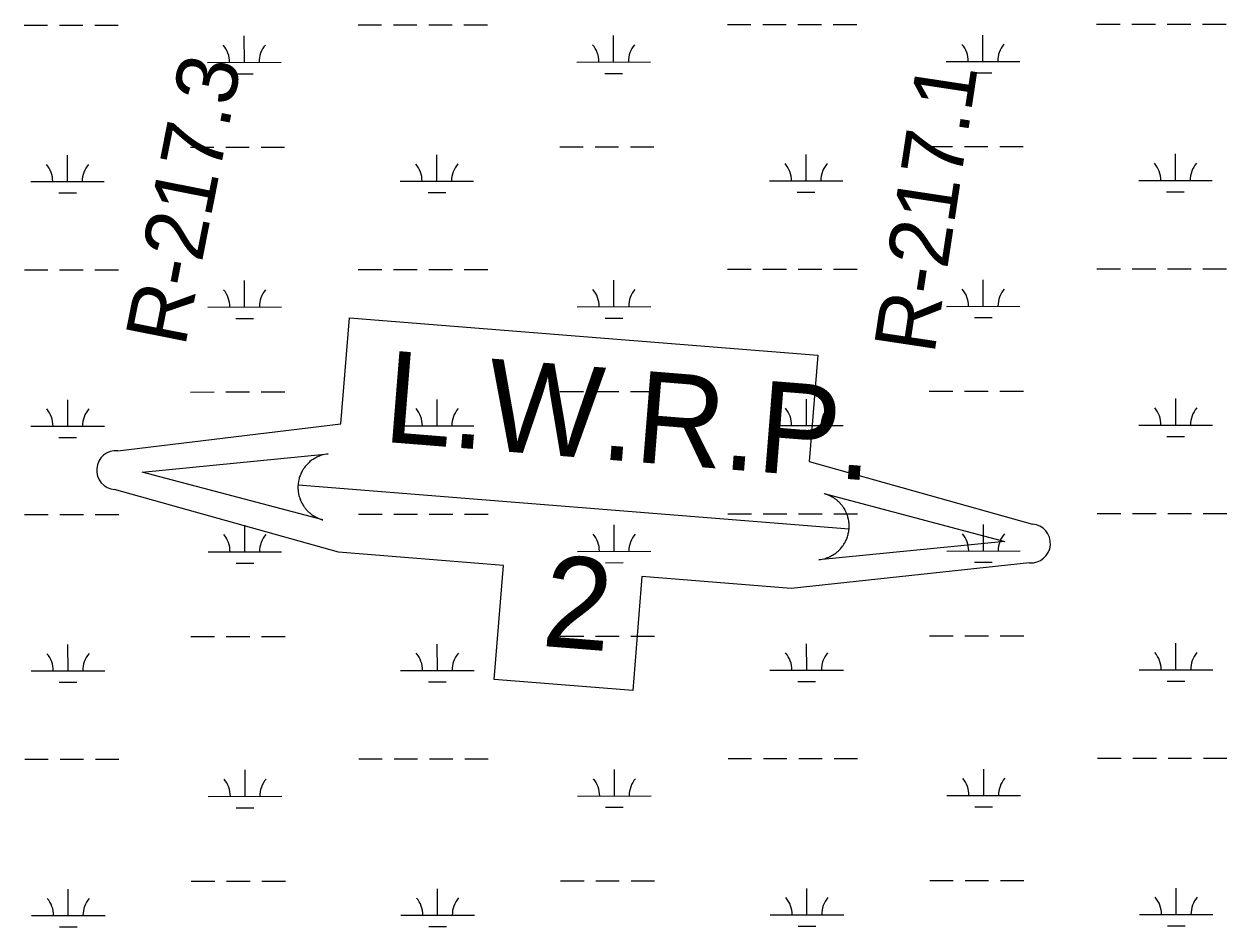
# Model space of a CAD drawing. Extents: x 3297753 to 3335611, y 652252 to 677623.
# Drawn here: x 3330015 to 3331650, y 667341 to 668569 of the extents above; entities that cross this region are included whole.
import ezdxf

# ---------------------------------------------------------------- set-up
doc = ezdxf.new("R2010")
doc.units = 0
for name, color, linetype in [('V-RIVR-RANG-IDEN', 7, 'Continuous'), ('V-TOPO-WATR-IDEN', 7, 'Continuous'), ('V-WETL-SWMP', 7, 'Continuous')]:
    doc.layers.add(name, color=color, linetype=linetype)

msp = doc.modelspace()

# ---------------------------------------------------------------- linework, layer by layer
at = {"layer": 'V-TOPO-WATR-IDEN'}
msp.add_line((3330387.2, 667942.7), (3331136, 667882.7), dxfattribs=at)
for points in [[(3330142.2, 667989), (3330445.4, 668025.6), (3330457, 668169.8), (3331093.5, 668118.8), (3331081.9, 667974.5), (3331385.3, 667889.3)], [(3331381.1, 667836.5), (3331057.4, 667801.5), (3330854.6, 667817.8), (3330842.2, 667662.9), (3330653.7, 667678.1), (3330666.2, 667832.9), (3330442, 667850.9), (3330137.9, 667936.1)]]:
    msp.add_lwpolyline(points, dxfattribs=at)
for points in [[(3330421, 667894.9), (3330175.5, 667959.7), (3330428.2, 667984.6), (3330423.7, 667983.9), (3330419.4, 667982.8), (3330417.7, 667982.3), (3330416.3, 667981.7), (3330414.5, 667981), (3330412.8, 667980.2), (3330411.4, 667979.5), (3330409.5, 667978.5), (3330407.6, 667977.2), (3330406.5, 667976.5), (3330405.1, 667975.5), (3330403.4, 667974.1), (3330402.1, 667973), (3330400.8, 667971.7), (3330399.9, 667970.9), (3330399, 667969.9), (3330397.9, 667968.6), (3330396.9, 667967.5), (3330396, 667966.3), (3330395.3, 667965.3), (3330394.3, 667963.8), (3330393.4, 667962.3), (3330392.7, 667961), (3330391.9, 667959.6), (3330391.3, 667958.3), (3330390.8, 667957.1), (3330390.4, 667956.2), (3330389.9, 667954.8), (3330389.3, 667953.4), (3330388.9, 667952), (3330388.5, 667950.5), (3330388.2, 667949.2), (3330387.9, 667947.7), (3330387.7, 667946.5), (3330387.4, 667944.7), (3330387.2, 667942.7), (3330387.2, 667942.1), (3330387.1, 667941.2), (3330387.1, 667940.1), (3330387.1, 667939), (3330387.1, 667938), (3330387.1, 667937), (3330387.2, 667935.8), (3330387.3, 667935), (3330387.4, 667933.8), (3330387.5, 667932.6), (3330387.6, 667931.9), (3330388, 667929.9), (3330388.2, 667928.8), (3330388.4, 667928.1), (3330388.7, 667926.9), (3330389, 667925.9), (3330389.4, 667924.8), (3330389.8, 667923.5), (3330390.3, 667922.3), (3330390.6, 667921.4), (3330391, 667920.6), (3330391.4, 667919.6), (3330391.9, 667918.7), (3330392.4, 667917.6), (3330393, 667916.5), (3330393.6, 667915.5), (3330394.4, 667914.2), (3330395.1, 667913.3), (3330395.8, 667912.3), (3330396.5, 667911.3), (3330397.1, 667910.5), (3330397.8, 667909.7), (3330398.8, 667908.5), (3330398.8, 667908.5), (3330399.5, 667907.8), (3330399.9, 667907.3), (3330400.7, 667906.5), (3330401.6, 667905.7), (3330402.3, 667905), (3330403, 667904.4), (3330403.9, 667903.6), (3330404.8, 667902.9), (3330405.5, 667902.4), (3330406.3, 667901.8), (3330407.5, 667901), (3330408.3, 667900.5), (3330408.8, 667900.1), (3330409.4, 667899.8), (3330410, 667899.4), (3330410.9, 667898.9), (3330411.7, 667898.5), (3330412.6, 667898), (3330413.5, 667897.6), (3330414.6, 667897.1), (3330415.3, 667896.8), (3330416.4, 667896.4), (3330417.7, 667895.9), (3330418.7, 667895.6), (3330419.4, 667895.3), (3330420.1, 667895.1), (3330420.6, 667895)], [(3331102.2, 667930.6), (3331347.7, 667865.7), (3331095, 667840.8), (3331099.5, 667841.5), (3331103.8, 667842.6), (3331105.5, 667843.2), (3331107, 667843.7), (3331108.7, 667844.4), (3331110.4, 667845.2), (3331111.8, 667845.9), (3331113.7, 667847), (3331115.7, 667848.2), (3331116.7, 667849), (3331118.1, 667849.9), (3331119.8, 667851.3), (3331121.1, 667852.5), (3331122.5, 667853.7), (3331123.3, 667854.6), (3331124.2, 667855.6), (3331125.3, 667856.8), (3331126.3, 667858), (3331127.2, 667859.2), (3331127.9, 667860.2), (3331128.9, 667861.7), (3331129.9, 667863.2), (3331130.5, 667864.4), (3331131.3, 667865.9), (3331131.9, 667867.2), (3331132.4, 667868.3), (3331132.8, 667869.2), (3331133.4, 667870.6), (3331133.9, 667872.1), (3331134.3, 667873.5), (3331134.7, 667874.9), (3331135, 667876.3), (3331135.3, 667877.8), (3331135.6, 667879), (3331135.8, 667880.7), (3331136, 667882.7), (3331136.1, 667883.3), (3331136.1, 667884.3), (3331136.1, 667885.4), (3331136.2, 667886.4), (3331136.1, 667887.5), (3331136.1, 667888.5), (3331136, 667889.7), (3331136, 667890.5), (3331135.8, 667891.7), (3331135.7, 667892.8), (3331135.6, 667893.6), (3331135.2, 667895.6), (3331135, 667896.6), (3331134.8, 667897.4), (3331134.5, 667898.5), (3331134.2, 667899.6), (3331133.9, 667900.7), (3331133.4, 667902), (3331133, 667903.1), (3331132.6, 667904), (3331132.3, 667904.8), (3331131.8, 667905.9), (3331131.3, 667906.8), (3331130.8, 667907.8), (3331130.2, 667908.9), (3331129.6, 667910), (3331128.8, 667911.3), (3331128.2, 667912.2), (3331127.5, 667913.2), (3331126.7, 667914.2), (3331126.1, 667914.9), (3331125.5, 667915.8), (3331124.4, 667916.9), (3331124.4, 667917), (3331123.8, 667917.7), (3331123.3, 667918.2), (3331122.6, 667918.9), (3331121.6, 667919.8), (3331120.9, 667920.5), (3331120.2, 667921.1), (3331119.3, 667921.9), (3331118.4, 667922.6), (3331117.7, 667923), (3331116.9, 667923.7), (3331115.7, 667924.5), (3331115, 667925), (3331114.4, 667925.3), (3331113.8, 667925.7), (3331113.2, 667926), (3331112.3, 667926.5), (3331111.5, 667927), (3331110.6, 667927.4), (3331109.7, 667927.8), (3331108.6, 667928.3), (3331107.9, 667928.6), (3331106.8, 667929.1), (3331105.5, 667929.6), (3331104.5, 667929.9), (3331103.8, 667930.1), (3331103.1, 667930.3), (3331102.6, 667930.5)]]:
    msp.add_lwpolyline(points, close=True, dxfattribs=at)
for centre, start, end in [((3330140, 667962.6), 85.4158, 265.4158), ((3331383.2, 667862.9), 265.4158, 85.4158)]:
    msp.add_arc(centre, 26.5, start, end, dxfattribs=at)
at = {"layer": 'V-WETL-SWMP'}
for p, q in [((3330014.8, 668567.5), (3330046.8, 668567.5)), ((3330062.8, 668567.5), (3330094.8, 668567.5)), ((3330110.8, 668567.6), (3330142.8, 668567.6)), ((3330468.7, 668567.9), (3330500.7, 668568)), ((3330516.7, 668568), (3330548.7, 668568)), ((3330564.7, 668568), (3330596.7, 668568.1)), ((3330612.7, 668568.1), (3330644.7, 668568.1)), ((3330970.6, 668568.4), (3331002.6, 668568.5)), ((3331018.6, 668568.5), (3331050.6, 668568.5)), ((3331066.6, 668568.5), (3331098.6, 668568.6)), ((3331114.6, 668568.6), (3331146.6, 668568.6)), ((3331472.5, 668568.9), (3331504.5, 668569)), ((3331520.5, 668569), (3331552.5, 668569)), ((3331568.5, 668569), (3331600.5, 668569.1)), ((3331616.5, 668569.1), (3331648.5, 668569.1)), ((3330314.2, 668517), (3330314.1, 668553)), ((3330816.1, 668517.5), (3330816.1, 668553.5)), ((3331318, 668518), (3331318, 668554)), ((3330264.2, 668517), (3330364.2, 668517.1)), ((3330766.1, 668517.5), (3330866.1, 668517.6)), ((3331268, 668518), (3331368, 668518.1)), ((3330302.2, 668501.6), (3330326.2, 668501.6)), ((3330804.1, 668502.1), (3330828.1, 668502.1)), ((3331306, 668502.6), (3331330, 668502.6)), ((3330240.9, 668401.5), (3330272.9, 668401.6)), ((3330288.9, 668401.6), (3330320.9, 668401.6)), ((3330336.9, 668401.6), (3330368.9, 668401.6)), ((3330742.8, 668402), (3330774.8, 668402.1)), ((3330790.8, 668402.1), (3330822.8, 668402.1)), ((3330838.8, 668402.1), (3330870.8, 668402.2)), ((3331244.7, 668402.5), (3331276.7, 668402.6)), ((3331292.7, 668402.6), (3331324.7, 668402.6)), ((3331340.7, 668402.6), (3331372.7, 668402.7)), ((3330073.9, 668354.9), (3330073.8, 668390.9)), ((3330575.8, 668355.4), (3330575.7, 668391.4)), ((3331077.7, 668355.9), (3331077.7, 668391.9)), ((3331579.6, 668356.5), (3331579.6, 668392.5)), ((3330023.9, 668354.9), (3330123.9, 668355)), ((3330525.8, 668355.4), (3330625.8, 668355.5)), ((3331027.7, 668355.9), (3331127.7, 668356)), ((3331529.6, 668356.4), (3331629.6, 668356.5)), ((3330061.9, 668339.5), (3330085.9, 668339.5)), ((3330563.8, 668340), (3330587.8, 668340)), ((3331065.7, 668340.5), (3331089.7, 668340.5)), ((3331567.6, 668341), (3331591.6, 668341)), ((3330015.2, 668234.8), (3330047.2, 668234.8)), ((3330063.2, 668234.8), (3330095.2, 668234.9)), ((3330111.2, 668234.9), (3330143.2, 668234.9)), ((3330469.1, 668235.2), (3330501.1, 668235.3)), ((3330517.1, 668235.3), (3330549.1, 668235.3)), ((3330565.1, 668235.3), (3330597.1, 668235.4)), ((3330613.1, 668235.4), (3330645.1, 668235.4)), ((3330971, 668235.8), (3331003, 668235.8)), ((3331019, 668235.8), (3331051, 668235.8)), ((3331067, 668235.9), (3331099, 668235.9)), ((3331115, 668235.9), (3331147, 668235.9)), ((3331472.9, 668236.3), (3331504.9, 668236.3)), ((3331520.9, 668236.3), (3331552.9, 668236.4)), ((3331568.9, 668236.4), (3331600.9, 668236.4)), ((3331616.9, 668236.4), (3331648.9, 668236.5)), ((3330314.5, 668184.4), (3330314.5, 668220.4)), ((3330816.4, 668184.9), (3330816.4, 668220.9)), ((3331318.3, 668185.4), (3331318.3, 668221.4)), ((3330264.5, 668184.3), (3330364.5, 668184.4)), ((3330766.4, 668184.8), (3330866.4, 668184.9)), ((3331268.3, 668185.3), (3331368.3, 668185.4)), ((3330302.5, 668168.9), (3330326.5, 668168.9)), ((3330804.4, 668169.4), (3330828.4, 668169.4)), ((3331306.4, 668169.9), (3331330.4, 668170)), ((3330241.2, 668068.8), (3330273.2, 668068.9)), ((3330289.2, 668068.9), (3330321.2, 668068.9)), ((3330337.2, 668068.9), (3330369.2, 668069)), ((3330743.1, 668069.4), (3330775.1, 668069.4)), ((3330791.1, 668069.4), (3330823.1, 668069.4)), ((3330839.1, 668069.5), (3330871.1, 668069.5)), ((3331245, 668069.9), (3331277, 668069.9)), ((3331293, 668069.9), (3331325, 668069.9)), ((3331341, 668070), (3331373, 668070)), ((3330074.2, 668022.2), (3330074.2, 668058.2)), ((3330576.1, 668022.8), (3330576.1, 668058.8)), ((3331078, 668023.3), (3331078, 668059.3)), ((3331579.9, 668023.8), (3331579.9, 668059.8)), ((3330024.2, 668022.2), (3330124.2, 668022.3)), ((3330526.1, 668022.7), (3330626.1, 668022.8)), ((3331028, 668023.2), (3331128, 668023.3)), ((3331529.9, 668023.7), (3331629.9, 668023.8)), ((3330062.2, 668006.8), (3330086.2, 668006.8)), ((3330564.1, 668007.3), (3330588.1, 668007.3)), ((3331066, 668007.8), (3331090, 668007.8)), ((3331568, 668008.3), (3331592, 668008.4)), ((3330015.5, 667902.1), (3330047.5, 667902.1)), ((3330063.5, 667902.2), (3330095.5, 667902.2)), ((3330111.5, 667902.2), (3330143.5, 667902.2)), ((3330469.4, 667902.6), (3330501.4, 667902.6)), ((3330517.4, 667902.6), (3330549.4, 667902.7)), ((3330565.4, 667902.7), (3330597.4, 667902.7)), ((3330613.4, 667902.7), (3330645.4, 667902.8)), ((3330971.3, 667903.1), (3331003.3, 667903.1)), ((3331019.3, 667903.1), (3331051.3, 667903.2)), ((3331067.3, 667903.2), (3331099.3, 667903.2)), ((3331115.3, 667903.2), (3331147.3, 667903.3)), ((3331473.2, 667903.6), (3331505.2, 667903.6)), ((3331521.2, 667903.6), (3331553.2, 667903.7)), ((3331569.2, 667903.7), (3331601.2, 667903.7)), ((3331617.2, 667903.7), (3331649.2, 667903.8)), ((3330314.9, 667851.7), (3330314.8, 667887.7)), ((3330816.8, 667852.2), (3330816.7, 667888.2)), ((3331318.7, 667852.7), (3331318.6, 667888.7)), ((3330264.9, 667851.6), (3330364.9, 667851.7)), ((3330766.8, 667852.1), (3330866.8, 667852.2)), ((3331268.7, 667852.6), (3331368.7, 667852.7)), ((3330302.9, 667836.2), (3330326.9, 667836.3)), ((3330804.8, 667836.7), (3330828.8, 667836.8)), ((3331306.7, 667837.3), (3331330.7, 667837.3)), ((3330074.6, 667689.6), (3330074.5, 667725.6)), ((3330241.6, 667736.2), (3330273.6, 667736.2)), ((3330289.6, 667736.2), (3330321.6, 667736.3)), ((3330337.6, 667736.3), (3330369.6, 667736.3)), ((3330576.5, 667690.1), (3330576.4, 667726.1)), ((3330743.5, 667736.7), (3330775.5, 667736.7)), ((3330791.5, 667736.7), (3330823.5, 667736.8)), ((3330839.5, 667736.8), (3330871.5, 667736.8)), ((3331078.4, 667690.6), (3331078.3, 667726.6)), ((3331245.4, 667737.2), (3331277.4, 667737.2)), ((3331293.4, 667737.2), (3331325.4, 667737.3)), ((3331341.4, 667737.3), (3331373.4, 667737.3)), ((3331580.3, 667691.1), (3331580.2, 667727.1)), ((3330024.6, 667689.5), (3330124.6, 667689.6)), ((3330526.5, 667690), (3330626.5, 667690.1)), ((3331028.4, 667690.5), (3331128.4, 667690.6)), ((3331530.3, 667691.1), (3331630.3, 667691.2)), ((3330062.6, 667674.1), (3330086.6, 667674.2)), ((3330564.5, 667674.6), (3330588.5, 667674.7)), ((3331066.4, 667675.1), (3331090.4, 667675.2)), ((3331568.3, 667675.7), (3331592.3, 667675.7)), ((3330015.8, 667569.4), (3330047.8, 667569.5)), ((3330063.8, 667569.5), (3330095.8, 667569.5)), ((3330111.8, 667569.5), (3330143.8, 667569.6)), ((3330469.7, 667569.9), (3330501.7, 667569.9)), ((3330517.7, 667569.9), (3330549.7, 667570)), ((3330565.7, 667570), (3330597.7, 667570)), ((3330613.7, 667570), (3330645.7, 667570.1)), ((3330971.6, 667570.4), (3331003.6, 667570.4)), ((3331019.6, 667570.5), (3331051.6, 667570.5)), ((3331067.6, 667570.5), (3331099.6, 667570.5)), ((3331115.6, 667570.6), (3331147.6, 667570.6)), ((3331473.6, 667570.9), (3331505.6, 667571)), ((3331521.6, 667571), (3331553.6, 667571)), ((3331569.6, 667571), (3331601.6, 667571.1)), ((3331617.6, 667571.1), (3331649.6, 667571.1)), ((3330315.2, 667519), (3330315.2, 667555)), ((3330817.1, 667519.5), (3330817.1, 667555.5)), ((3331319, 667520), (3331319, 667556)), ((3330265.2, 667519), (3330365.2, 667519.1)), ((3330767.1, 667519.5), (3330867.1, 667519.6)), ((3331269, 667520), (3331369, 667520.1)), ((3330303.2, 667503.6), (3330327.2, 667503.6)), ((3330805.1, 667504.1), (3330829.1, 667504.1)), ((3331307, 667504.6), (3331331, 667504.6)), ((3330241.9, 667403.5), (3330273.9, 667403.5)), ((3330289.9, 667403.5), (3330321.9, 667403.6)), ((3330337.9, 667403.6), (3330369.9, 667403.6)), ((3330743.8, 667404), (3330775.8, 667404)), ((3330791.8, 667404.1), (3330823.8, 667404.1)), ((3330839.8, 667404.1), (3330871.8, 667404.1)), ((3331245.7, 667404.5), (3331277.7, 667404.5)), ((3331293.7, 667404.6), (3331325.7, 667404.6)), ((3331341.7, 667404.6), (3331373.7, 667404.6)), ((3330074.9, 667356.9), (3330074.9, 667392.9)), ((3330576.8, 667357.4), (3330576.8, 667393.4)), ((3331078.7, 667357.9), (3331078.7, 667393.9)), ((3331580.6, 667358.4), (3331580.6, 667394.4)), ((3330024.9, 667356.8), (3330124.9, 667356.9)), ((3330526.8, 667357.4), (3330626.8, 667357.5)), ((3331028.7, 667357.9), (3331128.7, 667358)), ((3331530.6, 667358.4), (3331630.6, 667358.5)), ((3330062.9, 667341.5), (3330086.9, 667341.5)), ((3330564.8, 667342), (3330588.8, 667342)), ((3331066.7, 667342.5), (3331090.7, 667342.5)), ((3331568.6, 667343), (3331592.6, 667343))]:
    msp.add_line(p, q, dxfattribs=at)
for centre, start, end in [((3330258.9, 668517.4), 359.2865, 40.8301), ((3330369.4, 668517.6), 139.2865, 180.8301), ((3330760.8, 668518), 359.2865, 40.8301), ((3330871.3, 668518.1), 139.2865, 180.8301), ((3331262.8, 668518.5), 359.2865, 40.8301), ((3331373.2, 668518.6), 139.2865, 180.8301), ((3331022.5, 668356.4), 359.2865, 40.8301), ((3331132.9, 668356.5), 139.2865, 180.8301), ((3331524.4, 668356.9), 359.2865, 40.8301), ((3331634.8, 668357), 139.2865, 180.8301), ((3330018.6, 668355.3), 359.2865, 40.8301), ((3330129.1, 668355.4), 139.2865, 180.8301), ((3330520.5, 668355.8), 359.2865, 40.8301), ((3330631, 668356), 139.2865, 180.8301), ((3330259.3, 668184.8), 359.2865, 40.8301), ((3330369.8, 668184.9), 139.2865, 180.8301), ((3330761.2, 668185.3), 359.2865, 40.8301), ((3330871.7, 668185.4), 139.2865, 180.8301), ((3331263.1, 668185.8), 359.2865, 40.8301), ((3331373.6, 668185.9), 139.2865, 180.8301), ((3330019, 668022.7), 359.2865, 40.8301), ((3330129.5, 668022.8), 139.2865, 180.8301), ((3330520.9, 668023.2), 359.2865, 40.8301), ((3330631.4, 668023.3), 139.2865, 180.8301), ((3331022.8, 668023.7), 359.2865, 40.8301), ((3331133.3, 668023.8), 139.2865, 180.8301), ((3331524.7, 668024.2), 359.2865, 40.8301), ((3331635.2, 668024.3), 139.2865, 180.8301), ((3330259.6, 667852.1), 359.2865, 40.8301), ((3330370.1, 667852.2), 139.2865, 180.8301), ((3330761.5, 667852.6), 359.2865, 40.8301), ((3330872, 667852.7), 139.2865, 180.8301), ((3331263.4, 667853.1), 359.2865, 40.8301), ((3331373.9, 667853.2), 139.2865, 180.8301), ((3330019.3, 667690), 359.2865, 40.8301), ((3330129.8, 667690.1), 139.2865, 180.8301), ((3330521.2, 667690.5), 359.2865, 40.8301), ((3330631.7, 667690.6), 139.2865, 180.8301), ((3331023.1, 667691), 359.2865, 40.8301), ((3331133.6, 667691.1), 139.2865, 180.8301), ((3331525, 667691.5), 359.2865, 40.8301), ((3331635.5, 667691.6), 139.2865, 180.8301), ((3330260, 667519.4), 359.2865, 40.8301), ((3330370.4, 667519.5), 139.2865, 180.8301), ((3330761.9, 667519.9), 359.2865, 40.8301), ((3330872.4, 667520), 139.2865, 180.8301), ((3331263.8, 667520.4), 359.2865, 40.8301), ((3331374.3, 667520.6), 139.2865, 180.8301), ((3330019.7, 667357.3), 359.2865, 40.8301), ((3330130.1, 667357.4), 139.2865, 180.8301), ((3330521.6, 667357.8), 359.2865, 40.8301), ((3330632, 667357.9), 139.2865, 180.8301), ((3331023.5, 667358.3), 359.2865, 40.8301), ((3331134, 667358.4), 139.2865, 180.8301), ((3331525.4, 667358.8), 359.2865, 40.8301), ((3331635.9, 667359), 139.2865, 180.8301)]:
    msp.add_arc(centre, 35.2, start, end, dxfattribs=at)

# ---------------------------------------------------------------- texts
at = {"layer": 'V-RIVR-RANG-IDEN'}
for s, rotation, p in [('R-217.3', 78.7682, (3330233.4, 668128.8)), ('R-217.1', 81.3741, (3331251.7, 668118.7))]:
    msp.add_text(s, height=83, rotation=rotation, dxfattribs=at).set_placement(p)
at = {"layer": 'V-TOPO-WATR-IDEN'}
for s, rotation, p in [('L.W.R.P.', 355.4157, (3330501.4, 668001.3)), ('2', 355.4158, (3330716.7, 667723.7))]:
    msp.add_text(s, height=124.5, rotation=rotation, dxfattribs=at).set_placement(p)

doc.saveas('drawing.dxf')
